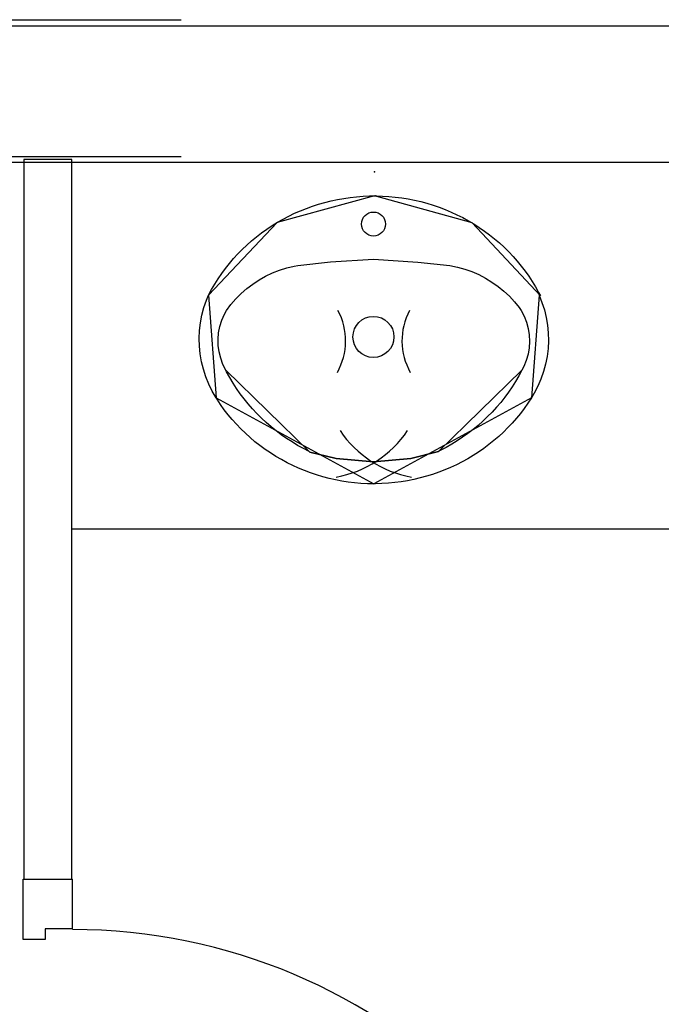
# Model space of a CAD drawing. Header units: millimetres. Extents: x -15 to 127, y -65 to 67.
# Tile 449 of 476: x 114.2716 to 114.3653, y 29.732 to 29.8758. Entities that reach past the tile are written whole.
import ezdxf

# ---------------------------------------------------------------- set-up
doc = ezdxf.new("R2010")
doc.units = ezdxf.units.MM
doc.header["$MEASUREMENT"] = 0
doc.linetypes.add('PC_DASH_2', pattern=[0.125, 0.05555555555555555, -0.06944444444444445])
doc.layers.add('Calque 5', color=7, linetype='Continuous')

# ---------------------------------------------------------------- blocks, each defined once
blk = doc.blocks.new('PD_31518')
at = {"layer": 'Calque 5', "color": 0}
for p, q in [((46.73371302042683, -37.18530988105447), (46.73371302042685, -37.17651043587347)), ((46.73371302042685, -37.17651043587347), (46.74092280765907, -37.17651043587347)), ((46.74092280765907, -37.18372022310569), (46.74092280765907, -37.17651043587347))]:
    blk.add_line(p, q, dxfattribs=at)
blk.add_lwpolyline([(46.74092280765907, -37.18372022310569), (46.73691737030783, -37.18372022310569), (46.73691737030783, -37.18530988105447), (46.73371302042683, -37.18530988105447), (46.73371302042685, -37.18372022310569)], dxfattribs=at)
blk = doc.blocks.new('PD_31519')
at = {"layer": 'Calque 5', "color": 0}
for points in [[(46.7409860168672, -37.26284120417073), (46.7409860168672, -37.26684664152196), (46.74634085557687, -37.26684664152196), (46.74634085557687, -37.26284120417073), (46.7409860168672, -37.26284120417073)], [(46.81863117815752, -37.26284120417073), (46.81863117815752, -37.26684664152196), (46.8239860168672, -37.26684664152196), (46.8239860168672, -37.26284120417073), (46.81863117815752, -37.26284120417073)]]:
    blk.add_lwpolyline(points, dxfattribs=at)
blk = doc.blocks.new('PD_31517')
at = {"layer": 'Calque 5', "color": 0}
blk.add_line((46.73371302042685, -37.271853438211), (46.74092280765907, -37.271853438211), dxfattribs=at)
for points in [[(46.82403009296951, -37.26684664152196), (46.82403009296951, -37.26284120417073), (46.74092280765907, -37.26284120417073), (46.74092280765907, -37.26684664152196), (46.82403009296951, -37.26684664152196)], [(46.73691737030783, -37.26684664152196), (46.73691737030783, -37.26525698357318), (46.73371302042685, -37.26525698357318), (46.73371302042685, -37.271853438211), (46.74092280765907, -37.271853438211), (46.74092280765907, -37.26684664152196), (46.73691737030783, -37.26684664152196)]]:
    blk.add_lwpolyline(points, dxfattribs=at)
blk.add_arc((46.74092280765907, -37.26684664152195), 0.08299999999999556, 0, 90, dxfattribs=at)
at = {"layer": 'Calque 5'}
for name in ['PD_31518', 'PD_31519']:
    blk.add_blockref(name, (0, 0), dxfattribs=at)
blk = doc.blocks.new('PD_31526')
at = {"layer": 'Calque 5', "color": 0}
for points in [[(46.78495011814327, -37.11875333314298), (46.78400683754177, -37.11873517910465), (46.78306478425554, -37.11868520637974), (46.78212510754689, -37.11860347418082), (46.78118895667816, -37.11849008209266), (46.78025746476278, -37.1183451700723), (46.77933177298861, -37.11816891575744), (46.77841300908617, -37.11796153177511), (46.77750228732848, -37.11772327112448), (46.77660072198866, -37.117454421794), (46.77570940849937, -37.1171553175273), (46.77482943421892, -37.11682631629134), (46.77396187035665, -37.11646782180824), (46.77310777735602, -37.11608027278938), (46.77226819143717, -37.11566413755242), (46.77144413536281, -37.11521992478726), (46.77063661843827, -37.11474817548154), (46.7698466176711, -37.11424946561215), (46.76907510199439, -37.11372440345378), (46.768323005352, -37.1131736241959), (46.76759124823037, -37.1125978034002), (46.7668807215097, -37.11199763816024), (46.76619228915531, -37.11137386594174), (46.76552679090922, -37.11072724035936), (46.76488503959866, -37.11005855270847), (46.76426781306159, -37.10936861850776), (46.76367586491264, -37.10865827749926), (46.76310991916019, -37.10792839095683), (46.76257066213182, -37.10717985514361), (46.76205875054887, -37.10641357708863), (46.76192706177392, -37.10620655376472), (46.76134510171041, -37.10521134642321), (46.76083647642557, -37.10417960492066), (46.7604035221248, -37.10311606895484), (46.76004835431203, -37.10202592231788), (46.75977269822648, -37.10091447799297), (46.75957789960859, -37.09978714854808), (46.75946490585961, -37.09864942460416), (46.75943427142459, -37.09750685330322), (46.75948613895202, -37.0963649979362), (46.75962026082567, -37.095229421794), (46.75983598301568, -37.09410565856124), (46.76013225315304, -37.09299918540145), (46.76050762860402, -37.09191538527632), (46.76081086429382, -37.09118569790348), (46.76124692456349, -37.09037596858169), (46.76171216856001, -37.08958137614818), (46.76220581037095, -37.08880296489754), (46.7627272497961, -37.08804168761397), (46.7632758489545, -37.08729846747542), (46.76385093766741, -37.08657421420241), (46.76445181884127, -37.0858698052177), (46.76507776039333, -37.08518610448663), (46.76572799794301, -37.08452394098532), (46.76640174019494, -37.083884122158), (46.76709816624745, -37.08326742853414), (46.76781642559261, -37.08267460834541), (46.76855564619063, -37.08210638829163), (46.7693149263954, -37.08156346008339), (46.77009334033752, -37.08104648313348), (46.77088993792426, -37.08055608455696), (46.77170375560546, -37.080092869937), (46.77253379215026, -37.07965739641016), (46.7733790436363, -37.07925019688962), (46.7742384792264, -37.07887176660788), (46.77511104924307, -37.07852256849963), (46.77599569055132, -37.07820302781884), (46.77689132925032, -37.07791353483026), (46.77779686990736, -37.07765443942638), (46.77871121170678, -37.07742605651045), (46.77963323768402, -37.07722866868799), (46.78056182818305, -37.07706251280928), (46.78149585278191, -37.07692779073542), (46.78243416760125, -37.07682467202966), (46.78337563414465, -37.07675327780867), (46.78431910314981, -37.07671369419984), (46.78526342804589, -37.07670597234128), (46.78620745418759, -37.07673012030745), (46.78715003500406, -37.07678610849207), (46.78809002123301, -37.07687386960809), (46.78902626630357, -37.0769932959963), (46.78995762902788, -37.07714424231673), (46.79088297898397, -37.07732652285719), (46.7918011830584, -37.07753991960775), (46.79271112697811, -37.07778417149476), (46.793611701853, -37.07805897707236), (46.79450180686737, -37.0783640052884), (46.79538036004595, -37.07869888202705), (46.79624629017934, -37.07906320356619), (46.79709854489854, -37.0794565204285), (46.79793608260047, -37.07987835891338), (46.79875788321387, -37.080328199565), (46.79956294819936, -37.08080549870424), (46.80035029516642, -37.08130967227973), (46.80111896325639, -37.08184010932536), (46.80186801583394, -37.08239615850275), (46.80259654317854, -37.08297714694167), (46.80330365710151, -37.08358236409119), (46.80398849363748, -37.08421107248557), (46.80465022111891, -37.08486250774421), (46.8052880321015, -37.0855358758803), (46.8059011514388, -37.08623035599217), (46.80648882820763, -37.08694510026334), (46.80705034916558, -37.08767924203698), (46.80758502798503, -37.08843188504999), (46.80809221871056, -37.08920211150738), (46.80857129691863, -37.08998898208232), (46.80902168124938, -37.09079153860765), (46.80927561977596, -37.09127571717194), (46.80908935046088, -37.09118569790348), (46.80951810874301, -37.092250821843), (46.80986897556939, -37.09334226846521), (46.81014024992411, -37.09445472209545), (46.81033060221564, -37.09558276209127), (46.81043910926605, -37.0967208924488), (46.8104652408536, -37.09786356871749), (46.81040887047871, -37.09900522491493), (46.81027027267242, -37.10014029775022), (46.81005012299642, -37.1012632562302), (46.80974949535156, -37.1023686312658), (46.80936985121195, -37.10345103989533), (46.80891303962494, -37.10450520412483), (46.80838128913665, -37.10552598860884), (46.80797329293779, -37.10620626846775), (46.80746864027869, -37.10697738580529), (46.80693660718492, -37.10773073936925), (46.80637770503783, -37.1084656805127), (46.80579261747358, -37.10918131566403), (46.80518205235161, -37.10987677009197), (46.80454676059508, -37.1105511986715), (46.80388751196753, -37.11120377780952), (46.80320510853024, -37.11183371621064), (46.80250038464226, -37.11244024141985), (46.80177419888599, -37.11302261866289), (46.80102743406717, -37.11358013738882), (46.80026099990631, -37.11411211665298), (46.79947583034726, -37.11461790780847), (46.79867288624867, -37.11509689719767), (46.79785313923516, -37.11554850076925), (46.79701759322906, -37.11597216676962), (46.79616726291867, -37.11636738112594), (46.79530318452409, -37.11673365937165), (46.79442641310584, -37.11707055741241), (46.7935380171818, -37.11737766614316), (46.79263907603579, -37.11765460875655), (46.79173068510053, -37.11790104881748), (46.79081395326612, -37.1181166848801), (46.78988999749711, -37.11830125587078), (46.78895994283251, -37.11845453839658), (46.78802491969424, -37.11857634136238), (46.7870860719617, -37.1186665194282), (46.78614454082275, -37.11872496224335), (46.78520147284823, -37.11875159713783), (46.78495011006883, -37.11875332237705)], [(46.80927562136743, -37.09127571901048), (46.79931995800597, -37.08065748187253), (46.78507197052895, -37.07670496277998), (46.77080839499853, -37.08060456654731), (46.7608106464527, -37.09118577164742)], [(46.76081086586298, -37.09118569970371), (46.76192692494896, -37.10620626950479)], [(46.80908935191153, -37.09118569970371), (46.80797329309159, -37.1062062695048)], [(46.76192706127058, -37.10620655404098), (46.7849501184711, -37.11875333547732)], [(46.80797316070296, -37.10620653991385), (46.78495011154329, -37.11875332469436)]]:
    blk.add_lwpolyline(points, dxfattribs=at)
blk = doc.blocks.new('PD_31527')
at = {"layer": 'Calque 5', "color": 0}
for points in [[(46.80657794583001, -37.10215881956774), (46.80613434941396, -37.10298349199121), (46.80566125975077, -37.10379269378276), (46.80515925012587, -37.10458543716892), (46.80462893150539, -37.10536075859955), (46.80407095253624, -37.10611771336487), (46.80348598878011, -37.10685537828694), (46.80287475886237, -37.10757285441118), (46.80223800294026, -37.10826926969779), (46.80157649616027, -37.10894377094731), (46.80089104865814, -37.10959554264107), (46.80018249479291, -37.11022378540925), (46.79945169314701, -37.11082773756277), (46.79869953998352, -37.1114066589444), (46.79792694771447, -37.11195984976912), (46.79713485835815, -37.11248663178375), (46.79632424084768, -37.11298636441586), (46.79549607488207, -37.11345844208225), (46.79465137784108, -37.11390228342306), (46.79439193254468, -37.11403130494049), (46.7903802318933, -37.11506557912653), (46.78490359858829, -37.11556035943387), (46.77945012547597, -37.11504318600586), (46.77560130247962, -37.11412126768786), (46.77550827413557, -37.11403132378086), (46.77465876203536, -37.11359615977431), (46.7738254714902, -37.11313259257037), (46.77300942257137, -37.11264118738), (46.77221160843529, -37.11212254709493), (46.77143299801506, -37.11157730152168), (46.77067454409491, -37.11100611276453), (46.76993716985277, -37.11040968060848), (46.76922177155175, -37.10978872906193), (46.76852922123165, -37.10914401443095), (46.76786036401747, -37.10847632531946), (46.76721601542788, -37.10778647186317), (46.76659695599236, -37.10707529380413), (46.76600394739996, -37.10634366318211), (46.76543770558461, -37.10559246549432), (46.76489892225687, -37.10482261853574), (46.76438825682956, -37.10403505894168), (46.76390632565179, -37.10323074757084), (46.76345372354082, -37.10241066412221), (46.76332226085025, -37.10215883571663), (46.76290436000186, -37.10130700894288), (46.76258083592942, -37.10041761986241), (46.76235523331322, -37.09950040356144), (46.76223002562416, -37.09856541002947), (46.76220658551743, -37.09762288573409), (46.76228516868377, -37.09668315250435), (46.7624649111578, -37.09575651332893), (46.7627438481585, -37.09485311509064), (46.76311891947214, -37.09398285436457), (46.76341528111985, -37.09343451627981), (46.76406948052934, -37.09256276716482), (46.76478496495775, -37.09173743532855), (46.76555825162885, -37.09096237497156), (46.766385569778, -37.09024135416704), (46.76726289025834, -37.08957789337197), (46.76818594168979, -37.08897521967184), (46.76915022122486, -37.08843627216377), (46.77015103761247, -37.08796367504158), (46.77118350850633, -37.08755972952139), (46.7722426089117, -37.08722640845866), (46.77332317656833, -37.0869653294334), (46.77383386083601, -37.08686849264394), (46.77860138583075, -37.08635131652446), (46.78490359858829, -37.08596906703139), (46.79139194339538, -37.08638504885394), (46.79606635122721, -37.08686849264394), (46.7971551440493, -37.08709536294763), (46.7982249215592, -37.08739511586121), (46.79927046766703, -37.0877662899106), (46.80028669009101, -37.0882070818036), (46.80126863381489, -37.08871534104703), (46.80221151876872, -37.08928858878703), (46.80311074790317, -37.08992403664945), (46.80396194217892, -37.09061858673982), (46.80476095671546, -37.0913688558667), (46.80550389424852, -37.09217118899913), (46.80618714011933, -37.09302167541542), (46.8064849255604, -37.09343434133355), (46.8069208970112, -37.09427782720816), (46.80726331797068, -37.09516057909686), (46.80750842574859, -37.09607310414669), (46.80765354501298, -37.09700540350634), (46.80769707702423, -37.09794726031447), (46.80763854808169, -37.098888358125), (46.80747860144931, -37.0998183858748), (46.8072189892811, -37.10072715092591), (46.80686255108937, -37.10160470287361), (46.80657794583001, -37.10215883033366)], [(46.77383386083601, -37.08686849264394), (46.77860138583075, -37.08635131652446), (46.78490359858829, -37.08596906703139), (46.79139194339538, -37.08638504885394), (46.79606635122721, -37.08686849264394)], [(46.76332226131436, -37.10215883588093), (46.77550827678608, -37.11403132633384)], [(46.80657794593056, -37.10215882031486), (46.79439193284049, -37.11403130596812)], [(46.77560130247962, -37.11412126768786), (46.77945012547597, -37.11504318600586), (46.78490359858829, -37.11556035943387), (46.7903802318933, -37.11506557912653), (46.79439175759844, -37.11403114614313)]]:
    blk.add_lwpolyline(points, dxfattribs=at)
for centre, radius, start, end in [((46.77151845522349, -37.09787791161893), 0.009315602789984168, 330.4411468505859, 28.37751770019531), ((46.79838176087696, -37.09787791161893), 0.00931559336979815, 151.6224822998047, 209.5588531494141), ((46.77664904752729, -37.10205533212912), 0.01595716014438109, 280.161392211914, 326.0300598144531), ((46.79325116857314, -37.10205532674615), 0.01595715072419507, 213.9699401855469, 259.8386077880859)]:
    blk.add_arc(centre, radius, start, end, dxfattribs=at)
blk = doc.blocks.new('PD_31525')
at = {"layer": 'Calque 5', "color": 0}
for points in [[(46.77383386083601, -37.08686849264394), (46.7786013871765, -37.0863513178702), (46.78490359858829, -37.08596906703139), (46.79139194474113, -37.08638504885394), (46.79606635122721, -37.08686849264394)], [(46.76332226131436, -37.10215883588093), (46.77550827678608, -37.11403132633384)], [(46.80657794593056, -37.10215882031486), (46.79439193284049, -37.11403130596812)], [(46.77560130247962, -37.11412126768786), (46.77945012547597, -37.11504318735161), (46.78490359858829, -37.11556035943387), (46.7903802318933, -37.11506558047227), (46.79439175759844, -37.11403114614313)]]:
    blk.add_lwpolyline(points, dxfattribs=at)
for centre, radius in [((46.78490308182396, -37.08081218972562), 0.001750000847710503), ((46.78489811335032, -37.09729571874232), 0.002999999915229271)]:
    blk.add_circle(centre, radius, dxfattribs=at)
for centre, radius, start, end in [((46.77151845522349, -37.09787791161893), 0.009315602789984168, 330.4411468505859, 28.37751770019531), ((46.79838176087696, -37.09787791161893), 0.00931559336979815, 151.6224822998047, 209.5588531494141), ((46.77664904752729, -37.10205533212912), 0.01595716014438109, 280.161392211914, 326.0300598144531), ((46.79325116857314, -37.10205532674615), 0.01595715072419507, 213.9699401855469, 259.8386077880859)]:
    blk.add_arc(centre, radius, start, end, dxfattribs=at)
at = {"layer": 'Calque 5'}
for name in ['PD_31526', 'PD_31527']:
    blk.add_blockref(name, (0, 0), dxfattribs=at)
blk = doc.blocks.new('PD_32864')
at = {"layer": 'Calque 5', "color": 0}
for p, q in [((46.73371302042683, -37.18530988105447), (46.73371302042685, -37.17651043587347)), ((46.73371302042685, -37.17651043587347), (46.74092280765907, -37.17651043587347)), ((46.74092280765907, -37.18372022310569), (46.74092280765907, -37.17651043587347))]:
    blk.add_line(p, q, dxfattribs=at)
blk.add_lwpolyline([(46.74092280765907, -37.18372022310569), (46.73691737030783, -37.18372022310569), (46.73691737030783, -37.18530988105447), (46.73371302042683, -37.18530988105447), (46.73371302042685, -37.18372022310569)], dxfattribs=at)
blk = doc.blocks.new('PD_32865')
at = {"layer": 'Calque 5', "color": 0}
for points in [[(46.7409860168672, -37.26284120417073), (46.7409860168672, -37.26684664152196), (46.74634085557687, -37.26684664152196), (46.74634085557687, -37.26284120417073), (46.7409860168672, -37.26284120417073)], [(46.81863117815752, -37.26284120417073), (46.81863117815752, -37.26684664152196), (46.8239860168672, -37.26684664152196), (46.8239860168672, -37.26284120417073), (46.81863117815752, -37.26284120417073)]]:
    blk.add_lwpolyline(points, dxfattribs=at)
blk = doc.blocks.new('PD_32863')
at = {"layer": 'Calque 5', "color": 0}
blk.add_line((46.73371302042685, -37.271853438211), (46.74092280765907, -37.271853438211), dxfattribs=at)
for points in [[(46.82403009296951, -37.26684664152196), (46.82403009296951, -37.26284120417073), (46.74092280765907, -37.26284120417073), (46.74092280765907, -37.26684664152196), (46.82403009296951, -37.26684664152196)], [(46.73691737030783, -37.26684664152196), (46.73691737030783, -37.26525698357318), (46.73371302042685, -37.26525698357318), (46.73371302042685, -37.271853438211), (46.74092280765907, -37.271853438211), (46.74092280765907, -37.26684664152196), (46.73691737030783, -37.26684664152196)]]:
    blk.add_lwpolyline(points, dxfattribs=at)
blk.add_arc((46.74092280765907, -37.26684664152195), 0.08299999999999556, 0, 90, dxfattribs=at)
at = {"layer": 'Calque 5'}
for name in ['PD_32864', 'PD_32865']:
    blk.add_blockref(name, (0, 0), dxfattribs=at)
blk = doc.blocks.new('PD_32872')
at = {"layer": 'Calque 5', "color": 0}
for points in [[(46.78495011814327, -37.11875333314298), (46.78400683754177, -37.11873517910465), (46.78306478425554, -37.11868520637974), (46.78212510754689, -37.11860347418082), (46.78118895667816, -37.11849008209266), (46.78025746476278, -37.1183451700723), (46.77933177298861, -37.11816891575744), (46.77841300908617, -37.11796153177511), (46.77750228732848, -37.11772327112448), (46.77660072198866, -37.117454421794), (46.77570940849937, -37.1171553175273), (46.77482943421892, -37.11682631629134), (46.77396187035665, -37.11646782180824), (46.77310777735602, -37.11608027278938), (46.77226819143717, -37.11566413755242), (46.77144413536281, -37.11521992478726), (46.77063661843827, -37.11474817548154), (46.7698466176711, -37.11424946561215), (46.76907510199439, -37.11372440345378), (46.768323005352, -37.1131736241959), (46.76759124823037, -37.1125978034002), (46.7668807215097, -37.11199763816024), (46.76619228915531, -37.11137386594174), (46.76552679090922, -37.11072724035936), (46.76488503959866, -37.11005855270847), (46.76426781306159, -37.10936861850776), (46.76367586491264, -37.10865827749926), (46.76310991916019, -37.10792839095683), (46.76257066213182, -37.10717985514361), (46.76205875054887, -37.10641357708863), (46.76192706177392, -37.10620655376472), (46.76134510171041, -37.10521134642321), (46.76083647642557, -37.10417960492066), (46.7604035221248, -37.10311606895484), (46.76004835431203, -37.10202592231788), (46.75977269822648, -37.10091447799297), (46.75957789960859, -37.09978714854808), (46.75946490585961, -37.09864942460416), (46.75943427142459, -37.09750685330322), (46.75948613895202, -37.0963649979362), (46.75962026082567, -37.095229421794), (46.75983598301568, -37.09410565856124), (46.76013225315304, -37.09299918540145), (46.76050762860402, -37.09191538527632), (46.76081086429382, -37.09118569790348), (46.76124692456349, -37.09037596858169), (46.76171216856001, -37.08958137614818), (46.76220581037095, -37.08880296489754), (46.7627272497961, -37.08804168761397), (46.7632758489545, -37.08729846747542), (46.76385093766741, -37.08657421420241), (46.76445181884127, -37.0858698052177), (46.76507776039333, -37.08518610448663), (46.76572799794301, -37.08452394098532), (46.76640174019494, -37.083884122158), (46.76709816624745, -37.08326742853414), (46.76781642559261, -37.08267460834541), (46.76855564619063, -37.08210638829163), (46.7693149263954, -37.08156346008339), (46.77009334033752, -37.08104648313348), (46.77088993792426, -37.08055608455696), (46.77170375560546, -37.080092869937), (46.77253379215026, -37.07965739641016), (46.7733790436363, -37.07925019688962), (46.7742384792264, -37.07887176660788), (46.77511104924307, -37.07852256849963), (46.77599569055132, -37.07820302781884), (46.77689132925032, -37.07791353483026), (46.77779686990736, -37.07765443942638), (46.77871121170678, -37.07742605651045), (46.77963323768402, -37.07722866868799), (46.78056182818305, -37.07706251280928), (46.78149585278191, -37.07692779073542), (46.78243416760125, -37.07682467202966), (46.78337563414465, -37.07675327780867), (46.78431910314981, -37.07671369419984), (46.78526342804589, -37.07670597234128), (46.78620745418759, -37.07673012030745), (46.78715003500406, -37.07678610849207), (46.78809002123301, -37.07687386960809), (46.78902626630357, -37.0769932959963), (46.78995762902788, -37.07714424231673), (46.79088297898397, -37.07732652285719), (46.7918011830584, -37.07753991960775), (46.79271112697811, -37.07778417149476), (46.793611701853, -37.07805897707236), (46.79450180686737, -37.0783640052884), (46.79538036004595, -37.07869888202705), (46.79624629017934, -37.07906320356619), (46.79709854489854, -37.0794565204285), (46.79793608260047, -37.07987835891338), (46.79875788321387, -37.080328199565), (46.79956294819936, -37.08080549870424), (46.80035029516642, -37.08130967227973), (46.80111896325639, -37.08184010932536), (46.80186801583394, -37.08239615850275), (46.80259654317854, -37.08297714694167), (46.80330365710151, -37.08358236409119), (46.80398849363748, -37.08421107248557), (46.80465022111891, -37.08486250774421), (46.8052880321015, -37.0855358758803), (46.8059011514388, -37.08623035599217), (46.80648882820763, -37.08694510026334), (46.80705034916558, -37.08767924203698), (46.80758502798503, -37.08843188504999), (46.80809221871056, -37.08920211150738), (46.80857129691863, -37.08998898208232), (46.80902168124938, -37.09079153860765), (46.80927561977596, -37.09127571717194), (46.80908935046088, -37.09118569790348), (46.80951810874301, -37.092250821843), (46.80986897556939, -37.09334226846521), (46.81014024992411, -37.09445472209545), (46.81033060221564, -37.09558276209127), (46.81043910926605, -37.0967208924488), (46.8104652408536, -37.09786356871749), (46.81040887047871, -37.09900522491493), (46.81027027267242, -37.10014029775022), (46.81005012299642, -37.1012632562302), (46.80974949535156, -37.1023686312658), (46.80936985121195, -37.10345103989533), (46.80891303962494, -37.10450520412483), (46.80838128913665, -37.10552598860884), (46.80797329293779, -37.10620626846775), (46.80746864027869, -37.10697738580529), (46.80693660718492, -37.10773073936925), (46.80637770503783, -37.1084656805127), (46.80579261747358, -37.10918131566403), (46.80518205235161, -37.10987677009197), (46.80454676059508, -37.1105511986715), (46.80388751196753, -37.11120377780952), (46.80320510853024, -37.11183371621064), (46.80250038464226, -37.11244024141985), (46.80177419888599, -37.11302261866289), (46.80102743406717, -37.11358013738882), (46.80026099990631, -37.11411211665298), (46.79947583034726, -37.11461790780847), (46.79867288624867, -37.11509689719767), (46.79785313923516, -37.11554850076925), (46.79701759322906, -37.11597216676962), (46.79616726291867, -37.11636738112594), (46.79530318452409, -37.11673365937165), (46.79442641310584, -37.11707055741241), (46.7935380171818, -37.11737766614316), (46.79263907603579, -37.11765460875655), (46.79173068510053, -37.11790104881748), (46.79081395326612, -37.1181166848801), (46.78988999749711, -37.11830125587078), (46.78895994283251, -37.11845453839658), (46.78802491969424, -37.11857634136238), (46.7870860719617, -37.1186665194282), (46.78614454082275, -37.11872496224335), (46.78520147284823, -37.11875159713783), (46.78495011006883, -37.11875332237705)], [(46.80927562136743, -37.09127571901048), (46.79931995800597, -37.08065748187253), (46.78507197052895, -37.07670496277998), (46.77080839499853, -37.08060456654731), (46.7608106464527, -37.09118577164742)], [(46.76081086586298, -37.09118569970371), (46.76192692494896, -37.10620626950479)], [(46.80908935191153, -37.09118569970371), (46.80797329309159, -37.1062062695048)], [(46.76192706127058, -37.10620655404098), (46.7849501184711, -37.11875333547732)], [(46.80797316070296, -37.10620653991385), (46.78495011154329, -37.11875332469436)]]:
    blk.add_lwpolyline(points, dxfattribs=at)
blk = doc.blocks.new('PD_32873')
at = {"layer": 'Calque 5', "color": 0}
for points in [[(46.80657794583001, -37.10215881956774), (46.80613434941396, -37.10298349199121), (46.80566125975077, -37.10379269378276), (46.80515925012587, -37.10458543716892), (46.80462893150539, -37.10536075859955), (46.80407095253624, -37.10611771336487), (46.80348598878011, -37.10685537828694), (46.80287475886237, -37.10757285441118), (46.80223800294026, -37.10826926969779), (46.80157649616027, -37.10894377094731), (46.80089104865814, -37.10959554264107), (46.80018249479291, -37.11022378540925), (46.79945169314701, -37.11082773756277), (46.79869953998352, -37.1114066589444), (46.79792694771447, -37.11195984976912), (46.79713485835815, -37.11248663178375), (46.79632424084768, -37.11298636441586), (46.79549607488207, -37.11345844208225), (46.79465137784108, -37.11390228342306), (46.79439193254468, -37.11403130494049), (46.7903802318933, -37.11506557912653), (46.78490359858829, -37.11556035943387), (46.77945012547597, -37.11504318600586), (46.77560130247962, -37.11412126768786), (46.77550827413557, -37.11403132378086), (46.77465876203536, -37.11359615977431), (46.7738254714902, -37.11313259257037), (46.77300942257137, -37.11264118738), (46.77221160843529, -37.11212254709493), (46.77143299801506, -37.11157730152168), (46.77067454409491, -37.11100611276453), (46.76993716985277, -37.11040968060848), (46.76922177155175, -37.10978872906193), (46.76852922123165, -37.10914401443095), (46.76786036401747, -37.10847632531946), (46.76721601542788, -37.10778647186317), (46.76659695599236, -37.10707529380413), (46.76600394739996, -37.10634366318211), (46.76543770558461, -37.10559246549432), (46.76489892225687, -37.10482261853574), (46.76438825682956, -37.10403505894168), (46.76390632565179, -37.10323074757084), (46.76345372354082, -37.10241066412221), (46.76332226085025, -37.10215883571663), (46.76290436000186, -37.10130700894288), (46.76258083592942, -37.10041761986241), (46.76235523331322, -37.09950040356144), (46.76223002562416, -37.09856541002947), (46.76220658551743, -37.09762288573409), (46.76228516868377, -37.09668315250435), (46.7624649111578, -37.09575651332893), (46.7627438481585, -37.09485311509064), (46.76311891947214, -37.09398285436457), (46.76341528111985, -37.09343451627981), (46.76406948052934, -37.09256276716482), (46.76478496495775, -37.09173743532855), (46.76555825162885, -37.09096237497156), (46.766385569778, -37.09024135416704), (46.76726289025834, -37.08957789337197), (46.76818594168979, -37.08897521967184), (46.76915022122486, -37.08843627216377), (46.77015103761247, -37.08796367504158), (46.77118350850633, -37.08755972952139), (46.7722426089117, -37.08722640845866), (46.77332317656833, -37.0869653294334), (46.77383386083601, -37.08686849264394), (46.77860138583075, -37.08635131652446), (46.78490359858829, -37.08596906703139), (46.79139194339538, -37.08638504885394), (46.79606635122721, -37.08686849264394), (46.7971551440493, -37.08709536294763), (46.7982249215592, -37.08739511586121), (46.79927046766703, -37.0877662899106), (46.80028669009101, -37.0882070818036), (46.80126863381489, -37.08871534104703), (46.80221151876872, -37.08928858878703), (46.80311074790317, -37.08992403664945), (46.80396194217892, -37.09061858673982), (46.80476095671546, -37.0913688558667), (46.80550389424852, -37.09217118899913), (46.80618714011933, -37.09302167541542), (46.8064849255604, -37.09343434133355), (46.8069208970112, -37.09427782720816), (46.80726331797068, -37.09516057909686), (46.80750842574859, -37.09607310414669), (46.80765354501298, -37.09700540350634), (46.80769707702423, -37.09794726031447), (46.80763854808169, -37.098888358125), (46.80747860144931, -37.0998183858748), (46.8072189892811, -37.10072715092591), (46.80686255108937, -37.10160470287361), (46.80657794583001, -37.10215883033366)], [(46.77383386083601, -37.08686849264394), (46.77860138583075, -37.08635131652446), (46.78490359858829, -37.08596906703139), (46.79139194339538, -37.08638504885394), (46.79606635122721, -37.08686849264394)], [(46.76332226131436, -37.10215883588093), (46.77550827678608, -37.11403132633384)], [(46.80657794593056, -37.10215882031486), (46.79439193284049, -37.11403130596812)], [(46.77560130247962, -37.11412126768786), (46.77945012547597, -37.11504318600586), (46.78490359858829, -37.11556035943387), (46.7903802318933, -37.11506557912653), (46.79439175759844, -37.11403114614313)]]:
    blk.add_lwpolyline(points, dxfattribs=at)
for centre, radius, start, end in [((46.77151845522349, -37.09787791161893), 0.009315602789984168, 330.4411468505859, 28.37751770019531), ((46.79838176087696, -37.09787791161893), 0.00931559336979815, 151.6224822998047, 209.5588531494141), ((46.77664904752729, -37.10205533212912), 0.01595716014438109, 280.161392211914, 326.0300598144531), ((46.79325116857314, -37.10205532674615), 0.01595715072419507, 213.9699401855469, 259.8386077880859)]:
    blk.add_arc(centre, radius, start, end, dxfattribs=at)
blk = doc.blocks.new('PD_32871')
at = {"layer": 'Calque 5', "color": 0}
for points in [[(46.77383386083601, -37.08686849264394), (46.7786013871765, -37.0863513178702), (46.78490359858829, -37.08596906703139), (46.79139194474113, -37.08638504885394), (46.79606635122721, -37.08686849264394)], [(46.76332226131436, -37.10215883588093), (46.77550827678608, -37.11403132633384)], [(46.80657794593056, -37.10215882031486), (46.79439193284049, -37.11403130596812)], [(46.77560130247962, -37.11412126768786), (46.77945012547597, -37.11504318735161), (46.78490359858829, -37.11556035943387), (46.7903802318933, -37.11506558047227), (46.79439175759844, -37.11403114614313)]]:
    blk.add_lwpolyline(points, dxfattribs=at)
for centre, radius in [((46.78490308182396, -37.08081218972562), 0.001750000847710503), ((46.78489811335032, -37.09729571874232), 0.002999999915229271)]:
    blk.add_circle(centre, radius, dxfattribs=at)
for centre, radius, start, end in [((46.77151845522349, -37.09787791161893), 0.009315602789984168, 330.4411468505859, 28.37751770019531), ((46.79838176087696, -37.09787791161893), 0.00931559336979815, 151.6224822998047, 209.5588531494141), ((46.77664904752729, -37.10205533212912), 0.01595716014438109, 280.161392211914, 326.0300598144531), ((46.79325116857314, -37.10205532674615), 0.01595715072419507, 213.9699401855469, 259.8386077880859)]:
    blk.add_arc(centre, radius, start, end, dxfattribs=at)
at = {"layer": 'Calque 5'}
for name in ['PD_32872', 'PD_32873']:
    blk.add_blockref(name, (0, 0), dxfattribs=at)

msp = doc.modelspace()

# ---------------------------------------------------------------- linework, layer by layer
at = {"layer": 'Calque 5', "color": 0, "linetype": 'PC_DASH_2'}
for p, q in [((111.7951603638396, 29.87580880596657), (114.5518720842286, 29.87580880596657)), ((111.7951603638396, 29.87580880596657), (114.5518720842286, 29.87580880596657)), ((111.7951603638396, 29.85580880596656), (114.5518720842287, 29.85580880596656)), ((111.7951603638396, 29.85580880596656), (114.5518720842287, 29.85580880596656))]:
    msp.add_line(p, q, dxfattribs=at)
at = {"layer": 'Calque 5', "color": 0}
msp.add_line((114.2792028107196, 29.80143959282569), (114.4324652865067, 29.80143959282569), dxfattribs=at)
msp.add_line((114.2792028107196, 29.80143959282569), (114.4324652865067, 29.80143959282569), dxfattribs=at)
for points in [[(114.2691930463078, 29.874934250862), (114.446338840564, 29.874934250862), (114.446338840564, 29.85493425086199), (114.2691930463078, 29.85493425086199), (114.2691930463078, 29.874934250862)], [(114.2691930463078, 29.874934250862), (114.446338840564, 29.874934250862), (114.446338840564, 29.85493425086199), (114.2691930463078, 29.85493425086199), (114.2691930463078, 29.874934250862)], [(114.2792028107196, 29.85538901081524), (114.2722028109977, 29.85538901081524), (114.2722028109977, 29.75027147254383), (114.2792028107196, 29.75027147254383), (114.2792028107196, 29.85538901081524)], [(114.2792028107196, 29.85538901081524), (114.2722028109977, 29.85538901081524), (114.2722028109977, 29.75027147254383), (114.2792028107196, 29.75027147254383), (114.2792028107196, 29.85538901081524)]]:
    msp.add_lwpolyline(points, dxfattribs=at)
for p in [(114.3233941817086, 29.85356832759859), (114.3233941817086, 29.85356832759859), (114.3236202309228, 29.85007593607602), (114.3236202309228, 29.85007593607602)]:
    msp.add_point(p, dxfattribs=at)

# ---------------------------------------------------------------- block references
at = {"layer": 'Calque 5'}
for name in ['PD_31525', 'PD_32871', 'PD_31517', 'PD_32863']:
    msp.add_blockref(name, (67.5383568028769, 66.9267819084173), dxfattribs=at)

doc.saveas('drawing.dxf')
